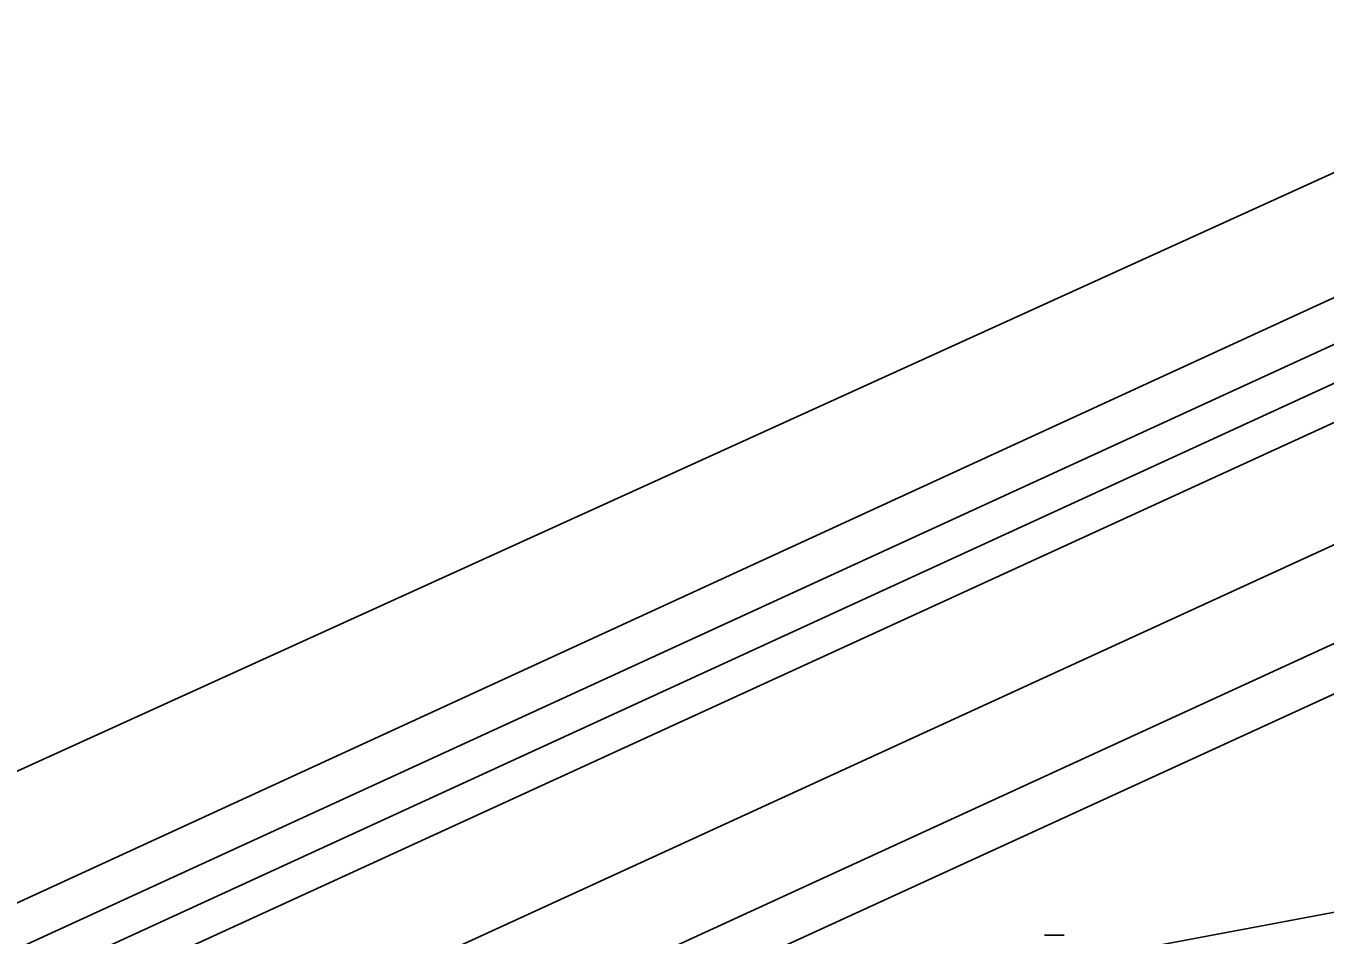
# Model space of a CAD drawing. Extents: x 155018 to 156648, y 383979 to 385733.
# Drawn here: x 155604.3 to 155656.4, y 384201.1 to 384237.5 of the extents above; entities that cross this region are included whole.
import ezdxf

# ---------------------------------------------------------------- set-up
doc = ezdxf.new("R2010")
doc.units = 0
for name, color, linetype in [('IMGEO_Fietspad_gesloten', 7, 'Continuous'), ('IMGEO_Groenvoorziening', 7, 'Continuous'), ('IMGEO_Hek', 7, 'Continuous'), ('IMGEO_Lichtmast', 7, 'Continuous'), ('IMGEO_Oever', 7, 'Continuous'), ('IMGEO_Rijbaan_lokaal_gesloten', 7, 'Continuous'), ('IMGEO_Waterloop', 7, 'Continuous')]:
    doc.layers.add(name, color=color, linetype=linetype)

msp = doc.modelspace()

# ---------------------------------------------------------------- linework, layer by layer
at = {"layer": 'IMGEO_Fietspad_gesloten'}
msp.add_lwpolyline([(155646.495, 384196.444), (155724.531, 384211.083), (155733.73, 384212.809), (155733.086, 384216.33), (155722.353, 384214.316), (155710.002, 384211.997), (155647.043, 384200.181)], dxfattribs=at)
at = {"layer": 'IMGEO_Groenvoorziening'}
for points in [[(155735.282, 384267.346), (155561.661, 384188.438), (155562.839, 384183.477), (155705.372, 384248.995)], [(155706.993, 384244.656), (155563.881, 384179.089), (155564.933, 384174.659), (155618.156, 384199.028), (155657.682, 384217.151), (155658.829, 384220.499), (155672.339, 384226.664), (155675.972, 384225.604), (155708.901, 384240.601)], [(155647.043, 384200.181), (155710.002, 384211.997), (155712.529, 384228.891), (155713.723, 384236.87), (155669.337, 384216.514), (155566.214, 384169.267), (155566.728, 384167.1)]]:
    msp.add_lwpolyline(points, dxfattribs=at)
msp.add_lwpolyline([(155565.781, 384171.091), (155566.214, 384169.267), (155669.337, 384216.514), (155713.723, 384236.87), (155720.984, 384240.2), (155730.762, 384244.752), (155730.975, 384244.851), (155729.409, 384245.795), (155722.494, 384242.655), (155720.726, 384242.024), (155710.033, 384237.17), (155668.581, 384218.194), (155619.608, 384195.718), (155576.013, 384175.782)], close=True, dxfattribs=at)
at = {"layer": 'IMGEO_Hek'}
msp.add_lwpolyline([(155566.214, 384169.267), (155669.337, 384216.514), (155720.984, 384240.2), (155730.975, 384244.851)], dxfattribs=at)
at = {"layer": 'IMGEO_Lichtmast'}
for p, q in [((155645.152, 384201.092), (155645.942, 384201.092)), ((155645.942, 384201.092), (155645.152, 384201.092))]:
    msp.add_line(p, q, dxfattribs=at)
at = {"layer": 'IMGEO_Oever'}
for points in [[(155753.517, 384267.635), (155563.566, 384180.417), (155563.881, 384179.089), (155706.993, 384244.656)], [(155705.372, 384248.995), (155562.839, 384183.477), (155563.226, 384181.846), (155733.469, 384259.973)]]:
    msp.add_lwpolyline(points, dxfattribs=at)
at = {"layer": 'IMGEO_Rijbaan_lokaal_gesloten'}
msp.add_lwpolyline([(155708.901, 384240.601), (155675.972, 384225.604), (155672.339, 384226.664), (155658.829, 384220.499), (155657.682, 384217.151), (155618.156, 384199.028), (155564.933, 384174.659), (155565.781, 384171.091), (155576.013, 384175.782), (155619.608, 384195.718), (155668.581, 384218.194), (155710.033, 384237.17), (155720.726, 384242.024)], dxfattribs=at)
at = {"layer": 'IMGEO_Waterloop'}
msp.add_lwpolyline([(155733.469, 384259.973), (155563.226, 384181.846), (155563.566, 384180.417), (155753.517, 384267.635)], dxfattribs=at)

doc.saveas('drawing.dxf')
